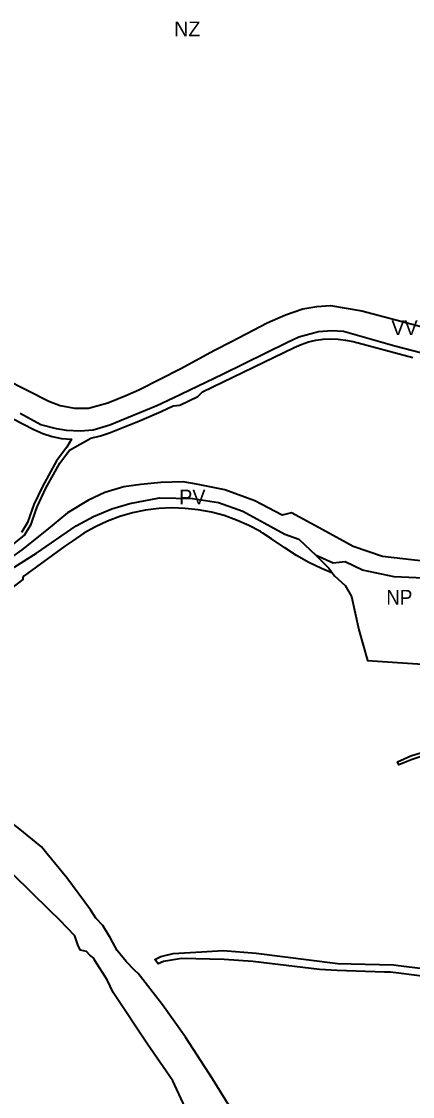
# Model space of a CAD drawing. Extents: x -650451 to -642268, y -1075216 to -1066610.
# Drawn here: x -645397 to -644999, y -1069586 to -1068494 of the extents above; entities that cross this region are included whole.
import ezdxf

# ---------------------------------------------------------------- set-up
doc = ezdxf.new("R2010")
doc.units = 0
doc.header["$LTSCALE"] = 6
doc.layers.add('1', color=7, linetype='Continuous', lineweight=35)
doc.layers.add('2', color=7, linetype='Continuous')
doc.layers.add('3', color=7, linetype='Continuous')

msp = doc.modelspace()

# ---------------------------------------------------------------- linework, layer by layer
at = {"layer": '1'}
for points in [[(-645436.18, -1068845.91), (-645369.07, -1068879.97), (-645357.42, -1068884.27), (-645342.95, -1068887.14), (-645328.6, -1068886.89), (-645309.08, -1068881.71), (-645290.63, -1068873.98), (-645277.52, -1068868.49), (-645234.68, -1068846.67), (-645200.52, -1068828.2), (-645183.29, -1068819.23), (-645146.79, -1068800.21), (-645128.2, -1068792.33), (-645110.5, -1068786.08), (-645096.42, -1068783.56), (-645082.62, -1068782.8), (-645050.5, -1068788.01), (-645004.48, -1068800.3), (-644958.68, -1068812.54)], [(-644907.14, -1068852.58), (-645016.93, -1068823.91), (-645052.77, -1068813.81), (-645069.36, -1068809.28), (-645081.27, -1068808.29), (-645094.72, -1068809.5), (-645114.55, -1068814.87), (-645126.32, -1068820.15), (-645192.31, -1068852.78), (-645242.55, -1068876.91), (-645259.27, -1068884.49), (-645307.09, -1068904.16), (-645323.96, -1068909.25), (-645337.23, -1068910.23), (-645351.01, -1068909.83), (-645361.33, -1068907.92), (-645377.1, -1068903.78), (-645398.36, -1068892.25)], [(-645420.586, -1069037.45), (-645393.954, -1069016.138), (-645387.111, -1069004.801), (-645382.274, -1068990.949), (-645380.699, -1068986.445), (-645371.971, -1068968.389), (-645357.996, -1068942.757), (-645348.066, -1068929.794), (-645326.23, -1068917.37), (-645316.51, -1068915.17), (-645307.16, -1068911.97), (-645276.91, -1068899.79), (-645254.58, -1068890.34), (-645242.64, -1068884.8), (-645235.76, -1068883.92), (-645217.45, -1068875.09), (-645212.72, -1068870.49), (-645119.5, -1068825.24), (-645112.38, -1068822.16), (-645104.87, -1068819.7), (-645097.47, -1068817.98), (-645090.01, -1068816.92), (-645082.34, -1068816.52), (-645074.66, -1068816.8), (-645067.04, -1068817.76), (-645059.46, -1068819.41), (-644998.7, -1068835.48)], [(-645448.43, -1068875.95), (-645384.33, -1068908.58), (-645375.3, -1068912.58), (-645365.8, -1068915.63), (-645356.04, -1068917.65), (-645346.11, -1068918.62), (-645350.78, -1068926.76), (-645361.36, -1068940.57), (-645375.53, -1068966.56), (-645384.4, -1068984.91), (-645386.05, -1068989.63), (-645390.75, -1069003.09), (-645397.01, -1069013.46)], [(-644952.47, -1069036.35), (-644988.11, -1069042.51), (-645029.47, -1069037.71), (-645059.3, -1069027.45), (-645090.35, -1069010.56), (-645122.25, -1068993.21), (-645131.73, -1068995.69), (-645159.37, -1068981.11), (-645189.84, -1068969.91), (-645218.85, -1068964.3), (-645232.4, -1068961.67), (-645255.21, -1068962.49), (-645275.45, -1068964.38), (-645292.77, -1068966.91), (-645311.99, -1068972.74), (-645328.55, -1068980.37), (-645350.17, -1068993.33), (-645371.56, -1069010.81), (-645396.53, -1069030.88), (-645413.29, -1069042.92)], [(-645413.29, -1069042.92), (-645405.852, -1069049.677), (-645403.6, -1069048.22), (-645381.75, -1069034.17), (-645341.31, -1069006.42), (-645323.59, -1068997.12), (-645305.04, -1068989.18), (-645286.67, -1068983.85), (-645256.29, -1068978.12), (-645222.7, -1068978.86), (-645196.42, -1068982.87), (-645171.63, -1068991.63), (-645128.94, -1069015.1), (-645114.52, -1069020.11), (-645096.97, -1069036.63)], [(-645080.589, -1069054.473), (-645091.58, -1069050.02), (-645104.48, -1069043.8), (-645116.97, -1069036.77), (-645128.98, -1069028.97), (-645142.36, -1069019.71), (-645151.44, -1069013.9), (-645153.73, -1069012.43), (-645165.61, -1069006.06), (-645177.95, -1069000.62), (-645190.67, -1068996.16), (-645203.69, -1068992.68), (-645216.94, -1068990.22), (-645230.35, -1068988.79), (-645243.82, -1068988.39), (-645257.29, -1068989.04), (-645270.66, -1068990.72), (-645283.87, -1068993.43), (-645296.82, -1068997.15), (-645309.46, -1069001.86), (-645321.7, -1069007.53), (-645333.45, -1069014.12), (-645344.7, -1069021.63), (-645352.85, -1069027.34), (-645394.11, -1069057.22), (-645395.32, -1069058.89), (-645395.34, -1069060.89), (-645472.56, -1069119.53)], [(-645096.97, -1069036.63), (-645084.19, -1069049.55), (-645080.589, -1069054.473)], [(-644941.27, -1069052.9), (-644975.19, -1069058.65), (-644987.99, -1069059.67), (-645017.77, -1069058.35), (-645049.91, -1069051.48), (-645067.65, -1069043.18), (-645079.65, -1069044.32), (-645096.97, -1069036.63)], [(-645080.589, -1069054.473), (-645078.47, -1069057.37), (-645067.57, -1069067.16), (-645061.2, -1069078.47), (-645053.61, -1069112.32), (-645044.97, -1069143.38), (-644993.99, -1069146.57), (-644994.006, -1069146.673), (-644986.221, -1069147.139), (-644974.505, -1069149.05), (-644974.34, -1069147.85), (-644985.15, -1069116.67), (-644981.3, -1069108.22), (-644970.84, -1069088.8), (-644965.95, -1069083.67), (-644962.15, -1069081.85), (-644958.25, -1069079.99), (-644943.69, -1069076.34), (-644932.95, -1069073.65)], [(-645184.88, -1069596.58), (-645202.56, -1069568.23), (-645230.1, -1069525.98), (-645253.4, -1069493.06), (-645278.31, -1069461.33), (-645281.4, -1069458.4), (-645290.5, -1069449.03), (-645299.61, -1069437.97), (-645306.16, -1069425.55), (-645314.14, -1069412.54), (-645321.1, -1069405.21), (-645326.59, -1069396.64), (-645350.63, -1069363.98), (-645371.12, -1069339.47), (-645376.38, -1069332.65), (-645400.07, -1069313.32), (-645424.8, -1069295.24), (-645458.45, -1069265.56), (-645494.13, -1069227.63), (-645515.89, -1069206.66), (-645534.25, -1069190.56), (-645543.43, -1069178.39)], [(-644986.06, -1069239.64), (-644999.49, -1069243.84), (-645013.1, -1069249.37), (-645014.17, -1069246.29), (-645000.83, -1069240.31), (-644986.44, -1069235.66)], [(-645230.42, -1069597.39), (-645242.75, -1069570.26), (-645268.57, -1069533.23), (-645303.57, -1069480.49), (-645309.62, -1069467.79), (-645322.13, -1069447.96), (-645323.36, -1069445.79), (-645327.2, -1069442.53), (-645330.57, -1069438.89), (-645336.66, -1069437.47), (-645339.31, -1069433.27), (-645342.49, -1069423.06), (-645358.04, -1069406.84), (-645368.13, -1069397.37), (-645405.7, -1069360.27)], [(-644989.32, -1069464.06), (-645021.35, -1069460.1), (-645027.38, -1069459.9), (-645075.78, -1069458.27), (-645093.64, -1069457.17), (-645161.43, -1069449.12), (-645190.59, -1069446.94), (-645233.99, -1069446.17), (-645252.29, -1069449.12), (-645257.71, -1069451.32), (-645261.04, -1069446.97), (-645255.1, -1069443.98), (-645242.56, -1069440.99), (-645213.86, -1069439.23), (-645191.64, -1069437.87), (-645158.23, -1069440.64), (-645074.92, -1069451.12), (-645061.46, -1069451.39), (-645018.4, -1069452.4), (-645010.55, -1069453.53), (-644991.34, -1069456.03)]]:
    msp.add_lwpolyline(points, dxfattribs=at)

# ---------------------------------------------------------------- texts
at = {"layer": '2'}
for s, p in [('NZ', (-645241.558, -1068509.208)), ('VV', (-645020.503, -1068812.827)), ('PV', (-645236.4, -1068984.775))]:
    msp.add_text(s, height=15, dxfattribs=at).set_placement(p)
at = {"layer": '3', "width": 0.95}
msp.add_text('NP', height=15, dxfattribs=at).set_placement((-645025.655, -1069086.584))

doc.saveas('drawing.dxf')
